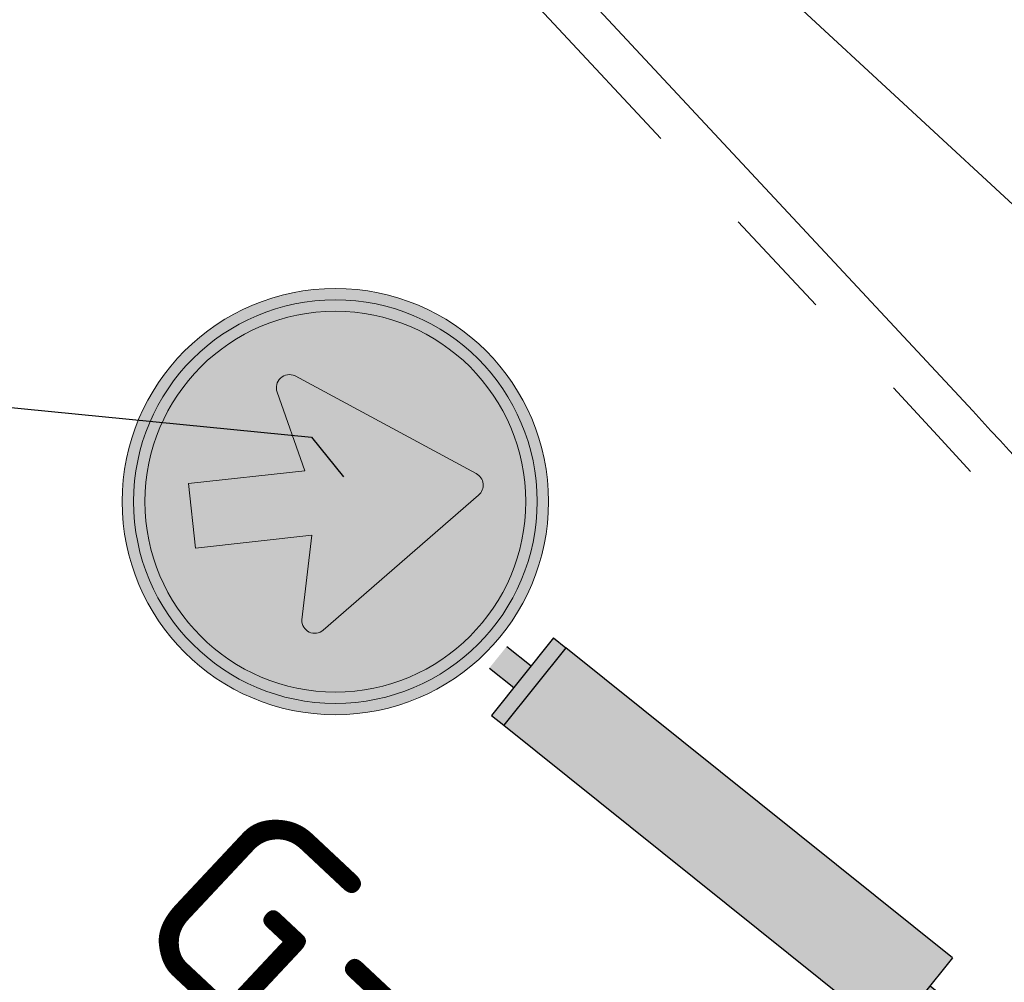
# Model space of a CAD drawing. Header units: metres. Extents: x 163628 to 168255, y 402691 to 405367.
# Tile 502 of 656: x 165524.59 to 165528.05, y 403933.24 to 403936.63. Entities that reach past the tile are written whole.
import ezdxf
from ezdxf import colors
from ezdxf.entities.mleader import LeaderData, LeaderLine
from ezdxf.math import Vec2, Vec3

# ---------------------------------------------------------------- set-up
doc = ezdxf.new("R2010")
doc.units = ezdxf.units.M
doc.linetypes.add('X-CA190022.004-UO-DWM_Snelfietsroute$0$VH-TROTTOIRBAND_130-150', pattern=[15, 5, -2, 2, -2, 2, -2])
for name, color, linetype, lineweight in [('X-CA190022.004-UO-BBM_bebording bebakening markering_v0.1$0$N-WE-VW-VERKEERSTEKEN_BORD_B-S', 7, 'Continuous', 25), ('X-CA190022.004-UO-BBM_bebording bebakening markering_v0.1$0$N-WE-VW-VERKEERSTEKEN_BORD_D-S', 7, 'Continuous', 25), ('X-CA190022.004-UO-BBM_bebording bebakening markering_v0.1$0$X-XX-AL-T25 PIPELOCK SYSTEEM', 1, 'Continuous', 25), ('X-CA190022.004-UO-DWM_Snelfietsroute$0$N-WE-VH-KANTOPSLUITING_ACHTERKANTBAND-G', 7, 'Continuous', 20), ('X-CA190022.004-UO-DWM_Snelfietsroute$0$N-WE-VH-KANTOPSLUITING_TROTTOIRBAND_130 150-G', 7, 'X-CA190022.004-UO-DWM_Snelfietsroute$0$VH-TROTTOIRBAND_130-150', 20), ('X-CA190022.004-UO-KAD_Percelen$0$B-WE-KG-GRENS_PERCEEL-GV', 150, 'Continuous', 9), ('X-CA190022.004-UO-TXT_Tekst 1op200_v0.1$0$X-XX-AL-T35', 7, 'Continuous', 35)]:
    doc.layers.add(name, color=color, linetype=linetype, lineweight=lineweight)
doc.styles.add('X-CA190022.004-UO-BBM_bebording bebakening markering_v0.1$0$NLCS-ISO-M200-T25', font='NLCS-ISO.ttf', dxfattribs={"height": 0.5})
doc.styles.add('X-CA190022.004-UO-TXT_Tekst 1op200_v0.1$0$NLCS-ISO-M200-T35', font='NLCS-ISO.ttf', dxfattribs={"height": 0.7000000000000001})

# ---------------------------------------------------------------- blocks, each defined once
blk = doc.blocks.new('X-CA190022.004-UO-BBM_bebording bebakening markering_v0.1$0$_Dot')
at = {"color": 0, "linetype": 'ByBlock', "const_width": 0.5}
blk.add_lwpolyline([(-0.25, 0, 1), (0.25, 0, 1)], format="xyb", close=True, dxfattribs=at)
blk = doc.blocks.new('X-CA190022.004-UO-BBM_bebording bebakening markering_v0.1$0$N-SVW-VERKEERSTEKEN_BORD_BB22-SO')
at = {"true_color": 0xffffff}
h = blk.add_hatch(color=7, dxfattribs=at)
h.dxf.hatch_style = 1
h.paths.add_polyline_path([(0.1220930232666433, 2.593487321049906), (-0.122093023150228, 2.593487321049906), (-0.122093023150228, 2.319767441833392), (0.1220930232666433, 2.319767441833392)])
at = {"true_color": 0x191919}
h = blk.add_hatch(color=250, dxfattribs=at)
h.dxf.hatch_style = 1
h.paths.add_polyline_path([(0.4360465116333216, 2.180232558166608), (0.4360465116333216, 2.319767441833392), (-0.4360465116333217, 2.319767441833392), (-0.4360465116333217, 2.180232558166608)])
at = {"true_color": 0xffff00}
h = blk.add_hatch(color=2, dxfattribs=at)
h.dxf.hatch_style = 1
h.paths.add_polyline_path([(0.4360465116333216, 2.180232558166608), (-0.4360465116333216, 2.180232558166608), (-0.4360465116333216, -2.180232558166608), (0.4360465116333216, -2.180232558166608)])
at = {"true_color": 0xffffff}
h = blk.add_hatch(color=7, dxfattribs=at)
h.dxf.hatch_style = 1
h.paths.add_polyline_path([(0.1220930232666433, -2.180232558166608), (-0.122093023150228, -2.180232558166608), (-0.122093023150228, -2.585060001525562), (0.1220930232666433, -2.585060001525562)])
for p, q in [((-0.122093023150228, 2.593487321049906), (-0.122093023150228, 2.319767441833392)), ((0.1220930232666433, 2.593487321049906), (0.1220930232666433, 2.319767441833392)), ((-0.4360465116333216, 2.319767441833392), (-0.4360465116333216, 2.180232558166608)), ((0.4360465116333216, 2.319767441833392), (0.4360465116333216, 2.180232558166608)), ((-0.4360465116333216, 2.180232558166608), (-0.4360465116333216, -2.180232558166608)), ((-0.122093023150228, -2.180232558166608), (-0.122093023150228, -2.585060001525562)), ((0.1220930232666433, -2.180232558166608), (0.1220930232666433, -2.585060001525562))]:
    blk.add_line(p, q)
for points in [[(0.4360465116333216, 2.319767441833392), (-0.4360465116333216, 2.319767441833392)], [(0.4360465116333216, 2.180232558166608), (-0.4360465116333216, 2.180232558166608)], [(0.4360465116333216, -2.180232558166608), (0.4360465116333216, 2.180232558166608)], [(0.4360465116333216, -2.180232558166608), (-0.4360465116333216, -2.180232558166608)]]:
    blk.add_lwpolyline(points)
blk = doc.blocks.new('X-CA190022.004-UO-BBM_bebording bebakening markering_v0.1$0$N-SVW-VERKEERSTEKEN_BORD_D02R-SO')
at = {"true_color": 0x007dc8}
h = blk.add_hatch(color=152, dxfattribs=at)
h.dxf.hatch_style = 1
h.paths.add_polyline_path([(3.356918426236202, 1.154815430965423), (3.546040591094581, 1.219875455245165, 0.5778775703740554), (-2.833352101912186, 2.456545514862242), (-2.682239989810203, 2.325529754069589, -0.5778775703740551)])
at = {"true_color": 0xffffff}
h = blk.add_hatch(color=7, dxfattribs=at)
h.dxf.hatch_style = 1
h.paths.add_polyline_path([(-2.682239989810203, 2.325529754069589), (-2.531127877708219, 2.194513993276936, -0.5778775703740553), (3.167796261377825, 1.089755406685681), (3.356918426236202, 1.154815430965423, 0.5778775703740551)])
at = {"true_color": 0x007dc8}
h = blk.add_hatch(color=152, dxfattribs=at)
h.dxf.hatch_style = 1
h.paths.add_polyline_path([(-2.176640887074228, 1.40747762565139), (-1.366993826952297, 2.21712468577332), (0.0003145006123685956, 0.8468786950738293), (0.001244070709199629, 3.349999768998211, 0.4143223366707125), (-3.35, 0, 0.4141047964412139), (-0.001244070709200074, -3.349999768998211), (-0.0005910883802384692, -1.591666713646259), (-1.897339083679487, -1.247415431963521, -0.656866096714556), (-1.99222094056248, -0.8401338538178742), (-0.7205250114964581, -0.04863824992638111)])
h = blk.add_hatch(color=152, dxfattribs=at)
h.dxf.hatch_style = 1
h.paths.add_polyline_path([(0.001244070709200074, 3.349999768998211), (0.0003145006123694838, 0.8468786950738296), (0.08912204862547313, 0.7578803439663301), (0.8610998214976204, 2.003724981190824, -0.6626096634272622), (1.284757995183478, 1.937822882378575), (1.934355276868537, -1.627147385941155, -0.5200296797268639), (1.670098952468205, -1.894889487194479), (-0.0005910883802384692, -1.591666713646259), (-0.001244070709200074, -3.349999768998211, 0.4143223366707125), (3.35, 0, 0.4141047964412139)])
h = blk.add_hatch(color=152, dxfattribs=at)
h.dxf.hatch_style = 1
h.paths.add_polyline_path([(-2.682239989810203, 2.325529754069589), (-2.833352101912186, 2.456545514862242, 0.1804943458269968), (-3.75, 0, 0.4142135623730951), (0, -3.75), (0, -3.55, -0.4142135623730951), (-3.55, 0, -0.1804943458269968)])
at = {"true_color": 0xffffff}
h = blk.add_hatch(color=7, dxfattribs=at)
h.dxf.hatch_style = 1
h.paths.add_polyline_path([(-3.35, 0, -0.1804943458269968), (-2.531127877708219, 2.194513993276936), (-2.682239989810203, 2.325529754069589, 0.1804943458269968), (-3.55, 0, 0.4142135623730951), (0, -3.55), (0, -3.35, -0.4142135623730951)])
h = blk.add_hatch(color=7, dxfattribs=at)
h.dxf.hatch_style = 1
h.paths.add_polyline_path([(0.0003145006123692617, 0.8468786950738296), (-1.366993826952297, 2.21712468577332), (-2.176640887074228, 1.40747762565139), (-0.7205250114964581, -0.04863824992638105), (-1.992220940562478, -0.8401338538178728, 0.6568660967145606), (-1.897339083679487, -1.247415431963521), (-0.0005910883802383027, -1.591666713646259)])
h = blk.add_hatch(color=7, dxfattribs=at)
h.dxf.hatch_style = 1
h.paths.add_polyline_path([(1.284757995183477, 1.937822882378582, 0.6626096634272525), (0.8610998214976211, 2.003724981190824), (0.08912204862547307, 0.7578803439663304), (0.0003145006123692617, 0.8468786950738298), (-0.0005910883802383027, -1.591666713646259), (1.67009895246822, -1.894889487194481, 0.5200296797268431), (1.934355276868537, -1.627147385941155)])
at = {"true_color": 0x007dc8}
h = blk.add_hatch(color=152, dxfattribs=at)
h.dxf.hatch_style = 1
h.paths.add_polyline_path([(3.75, 0, 0.08302223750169), (3.546040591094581, 1.219875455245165), (3.356918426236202, 1.154815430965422, -0.08302223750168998), (3.55, 0, -0.4142135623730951), (0, -3.55), (0, -3.75, 0.4142135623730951)])
at = {"true_color": 0xffffff}
h = blk.add_hatch(color=7, dxfattribs=at)
h.dxf.hatch_style = 1
h.paths.add_polyline_path([(3.356918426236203, 1.154815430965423), (3.167796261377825, 1.08975540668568, -0.08302223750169), (3.35, 0, -0.4142135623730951), (0, -3.35), (0, -3.55, 0.4142135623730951), (3.55, 0, 0.08302223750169)])
at = {"color": 7, "lineweight": 0, "true_color": 0xffffff}
blk.add_lwpolyline([(-1.366993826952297, 2.21712468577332), (0.08912204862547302, 0.7578803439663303), (0.8610998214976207, 2.003724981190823, -0.6626096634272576), (1.284757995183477, 1.937822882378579), (1.934355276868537, -1.627147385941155, -0.5279358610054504), (1.664489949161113, -1.893871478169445), (-1.897339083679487, -1.247415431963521, -0.6568660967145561), (-1.99222094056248, -0.8401338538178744), (-0.7205250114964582, -0.04863824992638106), (-2.176640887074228, 1.40747762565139)], format="xyb", close=True, dxfattribs=at)
at = {"color": 152, "lineweight": 0, "true_color": 0x007dc8}
blk.add_circle((0, 0), 3.75, dxfattribs=at)
at = {"color": 7, "lineweight": 0, "true_color": 0xffffff}
for radius in [3.55, 3.35]:
    blk.add_circle((0, 0), radius, dxfattribs=at)

msp = doc.modelspace()

# ---------------------------------------------------------------- linework, layer by layer
at = {"layer": 'X-CA190022.004-UO-DWM_Snelfietsroute$0$N-WE-VH-KANTOPSLUITING_ACHTERKANTBAND-G', "ltscale": 0.2, "flags": 128}
msp.add_lwpolyline([(165524.0996144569, 403939.1269158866, -0.02460890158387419), (165526.5755650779, 403936.7130265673), (165527.9406356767, 403935.2485904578, 0.02162439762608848), (165530.0583105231, 403933.1052716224)], format="xyb", dxfattribs=at)
at = {"layer": 'X-CA190022.004-UO-DWM_Snelfietsroute$0$N-WE-VH-KANTOPSLUITING_TROTTOIRBAND_130 150-G', "ltscale": 0.2, "flags": 128}
msp.add_lwpolyline([(165523.9979319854, 403939.016594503, -0.02463160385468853), (165526.4656974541, 403936.6109035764), (165527.8301892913, 403935.1470881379, 0.02161680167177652), (165529.9562652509, 403932.9953318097)], format="xyb", dxfattribs=at)
at = {"layer": 'X-CA190022.004-UO-KAD_Percelen$0$B-WE-KG-GRENS_PERCEEL-GV', "flags": 128}
msp.add_lwpolyline([(166065.042, 404200.465), (166041.926, 404189.363), (166023.223, 404182.831), (165990.558, 404171.423), (165938.548, 404153.162), (165930.453, 404150.365), (165918.419, 404145.608), (165901.497, 404138.017), (165892.31, 404133.699), (165708.473, 404044.999), (165599.646, 403976.588), (165523.606, 403940.115), (165534.04, 403930.46), (165539.64, 403933.24), (165542.346, 403933.605), (165621.603, 403971.698), (165662.681, 403991.47), (165708.511, 404013.797), (165779.462, 404047.714), (166030.162, 404168.179), (166047.391, 404176.457), (166064, 404184.434), (166064, 404193)], close=True, dxfattribs=at)
msp.add_lwpolyline([(165450.79, 403994.24), (165458.1, 403985.84), (165465.94, 403977.9), (165485.47, 403959.11), (165489.71, 403955.04), (165500.126, 403945.838), (165504.3, 403942.15), (165507.8, 403939), (165513.006, 403935.006), (165525.447, 403925.461), (165529.8, 403922.245), (165546.98, 403918.48), (165534.04, 403930.46), (165523.606, 403940.115), (165516.49, 403946.7), (165508.07, 403954.49), (165478.67, 403980.52), (165474.61, 403984.58), (165470.55, 403988.64), (165461.44, 403999.01)], dxfattribs=at)

# ---------------------------------------------------------------- block references
at = {"layer": 'X-CA190022.004-UO-BBM_bebording bebakening markering_v0.1$0$N-WE-VW-VERKEERSTEKEN_BORD_B-S', "xscale": 0.4, "yscale": 0.4, "zscale": 0.4999999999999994, "rotation": 51.29665700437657}
msp.add_blockref('X-CA190022.004-UO-BBM_bebording bebakening markering_v0.1$0$N-SVW-VERKEERSTEKEN_BORD_BB22-SO', (165527.0792312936, 403933.7330840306), dxfattribs=at)
at = {"layer": 'X-CA190022.004-UO-BBM_bebording bebakening markering_v0.1$0$N-WE-VW-VERKEERSTEKEN_BORD_D-S', "xscale": 0.2, "yscale": 0.2, "zscale": 0.2, "rotation": 51.29665700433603}
msp.add_blockref('X-CA190022.004-UO-BBM_bebording bebakening markering_v0.1$0$N-SVW-VERKEERSTEKEN_BORD_D02R-SO', (165525.6972050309, 403934.9292854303), dxfattribs=at)

# ---------------------------------------------------------------- texts
at = {"layer": 'X-CA190022.004-UO-TXT_Tekst 1op200_v0.1$0$X-XX-AL-T35', "insert": (165525.4306220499, 403933.9305634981), "char_height": 0.7000000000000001, "attachment_point": 1, "rotation": 316.8780237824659, "style": 'X-CA190022.004-UO-TXT_Tekst 1op200_v0.1$0$NLCS-ISO-M200-T35'}
msp.add_mtext_dynamic_manual_height_columns('Gasthuisstraat', width=25.8835343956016, gutter_width=8.75, heights=[0], dxfattribs=at)

# ---------------------------------------------------------------- leaders
at = {"layer": 'X-CA190022.004-UO-BBM_bebording bebakening markering_v0.1$0$X-XX-AL-T25 PIPELOCK SYSTEEM'}
ml = msp.add_multileader_mtext('Standard', dxfattribs=at)
ml.set_content('', color=256, style='X-CA190022.004-UO-BBM_bebording bebakening markering_v0.1$0$NLCS-ISO-M200-T25')
ml.set_leader_properties(color=256, linetype='ByLayer', lineweight=-1)
ml.set_arrow_properties(name='X-CA190022.004-UO-BBM_bebording bebakening markering_v0.1$0$_Dot')
ml.build(insert=Vec2(0, 0))
ml.multileader.update_dxf_attribs({"text_attachment_direction": 1, "text_left_attachment_type": 5, "text_right_attachment_type": 5, "dogleg_length": 0.5, "arrow_head_size": 0.2})
ctx = ml.context
ctx.base_point, ctx.char_height, ctx.arrow_head_size, ctx.landing_gap_size, ctx.plane_origin, ctx.plane_x_axis, ctx.plane_y_axis = Vec3(165526.2854648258, 403935.693398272), 0.5, 0.2, 0.18, Vec3(165527.6300394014, 403948.4351574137), Vec3(-0.6242789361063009, 0.7812015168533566), Vec3(-0.7812015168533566, -0.6242789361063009)
ctx.left_attachment, ctx.right_attachment = 5, 5
notes = []
notes.append((ctx, [(1, (1, 1, 0), (165525.6136315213, 403935.156518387), (0.6242789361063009, -0.7812015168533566), 0, [(0, [(165521.9232776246, 403935.5171639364)], 0, [])])]))
ctx.mtext.insert, ctx.mtext.text_direction, ctx.mtext.rotation, ctx.mtext.flow_direction = Vec3(165525.7542477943, 403935.2688885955), Vec3(-0.6242789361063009, 0.7812015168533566), 2.245004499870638, 5
for ctx, leaders in notes:
    for number, flags, end, landing, length, lines in leaders:
        leader = LeaderData()
        leader.index, (leader.has_last_leader_line, leader.has_dogleg_vector, leader.attachment_direction) = number, flags
        leader.last_leader_point, leader.dogleg_vector, leader.dogleg_length = Vec3(end), Vec3(landing), length
        for number, points, colour, breaks in lines:
            line = LeaderLine()
            line.index, line.vertices, line.color, line.breaks = number, Vec3.list(points), colors.encode_raw_color(colour), breaks
            leader.lines.append(line)
        ctx.leaders.append(leader)

doc.saveas('drawing.dxf')
